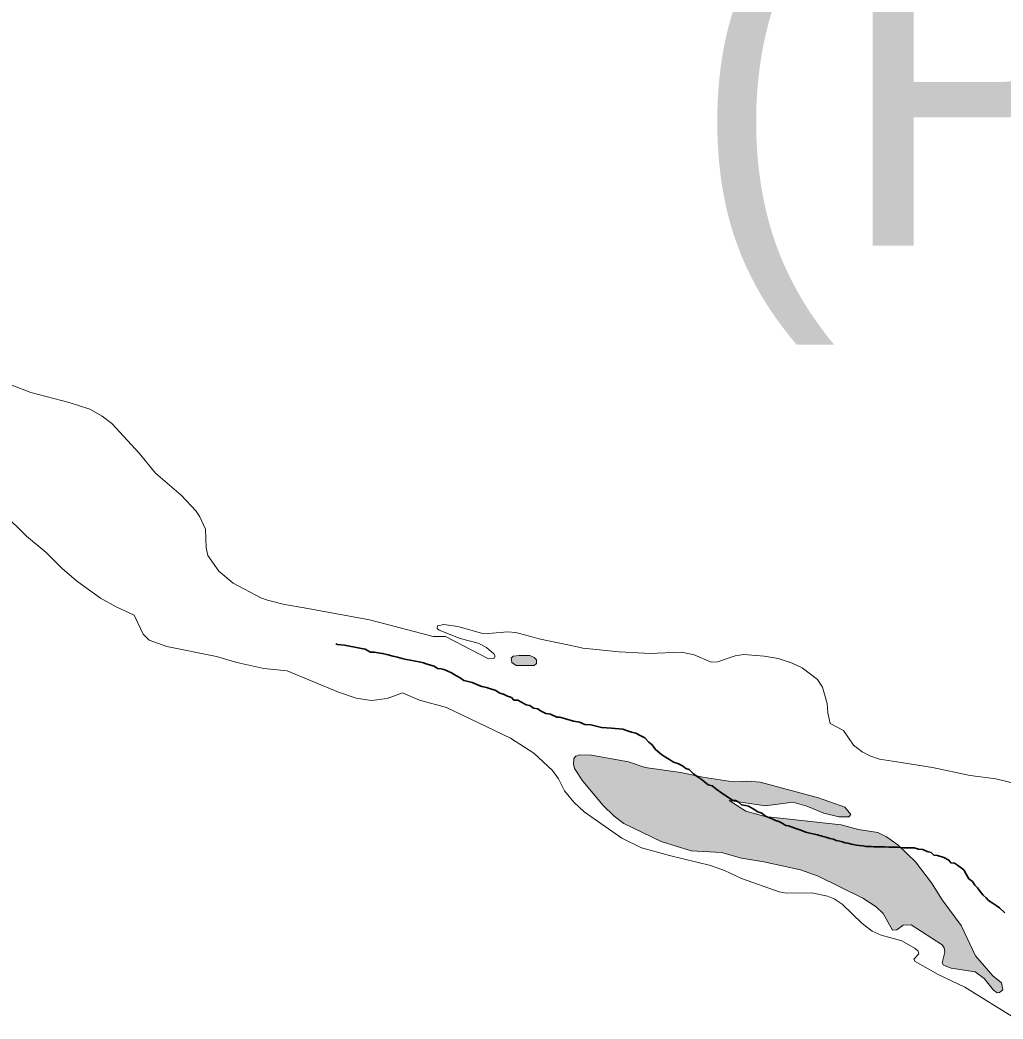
# Model space of a CAD drawing. Extents: x 553962 to 842807, y 8883888 to 9032388.
# Drawn here: x 598511 to 600005, y 8903176 to 8904694 of the extents above; entities that cross this region are included whole.
import ezdxf

# ---------------------------------------------------------------- set-up
doc = ezdxf.new("R2010")
doc.units = 0
doc.header["$LTSCALE"] = 160
doc.linetypes.add('LONG_DASH_SHORT_DASH', pattern=[9.9, 6, -1.2, 1.5, -1.2])
doc.layers.add('6', color=7, linetype='Continuous', lineweight=13)

msp = doc.modelspace()

# ---------------------------------------------------------------- hatches: boundary and pattern name
at = {"layer": '6'}
for points in [[(599286.2, 8903728.4), (599281.8, 8903728.4), (599276.3, 8903728.4), (599269.7, 8903728.4), (599260.8, 8903727.3), (599257.5, 8903724), (599258.6, 8903717.4), (599265.2, 8903713), (599275.2, 8903713), (599285.2, 8903713), (599292.9, 8903713), (599296.2, 8903716.3), (599296.2, 8903721.8), (599292.9, 8903725.1)], [(599872.2, 8903414.8), (599845.3, 8903440.4), (599827.8, 8903452.7), (599814.7, 8903459), (599785.5, 8903463.7), (599759.2, 8903470.9), (599643.5, 8903483.6), (599614.3, 8903491.9), (599589, 8903507.8), (599643.9, 8903499.8), (599685.5, 8903505.5), (599706.8, 8903499.2), (599732.8, 8903488.5), (599755.5, 8903482.9), (599770.8, 8903483.2), (599773.6, 8903486.8), (599764.9, 8903497.6), (599724.7, 8903511.9), (599636.2, 8903535.9), (599617.1, 8903537.1), (599595, 8903536.3), (599548.7, 8903543.2), (599515.5, 8903550.3), (599461.2, 8903558), (599436, 8903566.5), (599379.7, 8903576.7), (599361.5, 8903577.3), (599355.8, 8903575), (599352.9, 8903571.8), (599352.2, 8903563.1), (599353.7, 8903556.3), (599366.6, 8903537.1), (599397.7, 8903500.5), (599414.3, 8903484.3), (599429, 8903472.8), (599485.5, 8903445.8), (599531.2, 8903431.2), (599577.2, 8903428.8), (599607.9, 8903420.1), (599641.8, 8903414.6), (599697.2, 8903402.7), (599724.2, 8903392.8), (599792.1, 8903359.2), (599812.4, 8903346.4), (599822.9, 8903336.1), (599837.2, 8903310.8), (599843.8, 8903311.1), (599853.5, 8903318.2), (599865.2, 8903318.7), (599912.3, 8903288.4), (599915.4, 8903284.1), (599916.4, 8903277.2), (599912.7, 8903261.4), (599914.4, 8903257.8), (599926, 8903253.3), (599962.5, 8903247.3), (599976.5, 8903237.2), (599990.5, 8903219.8), (599996.3, 8903215.6), (599999.8, 8903216.2), (600004.8, 8903220), (600002.5, 8903231), (599989.4, 8903241.5), (599963.2, 8903271.7), (599941.5, 8903317.8), (599912.4, 8903357), (599896.5, 8903382.7)]]:
    msp.add_hatch(color=256, dxfattribs=at).paths.add_polyline_path(points)

# ---------------------------------------------------------------- linework, layer by layer
for points in [[(598499, 8904139.1), (598528.1, 8904128.1), (598586.2, 8904112.7), (598617.8, 8904102.3), (598636.2, 8904092), (598650.8, 8904080.9), (598692.5, 8904035.5), (598717.5, 8904005.4), (598756.2, 8903971.6), (598778.9, 8903947.3), (598784.6, 8903939.1), (598793.2, 8903920.1), (598794.2, 8903891.9), (598797, 8903880), (598813.4, 8903856.4), (598835.4, 8903837.9), (598877.2, 8903816), (598887.5, 8903812.1), (598913.4, 8903805.9), (598943.2, 8903800.5)], [(598521.6, 8903909.3), (598520.2, 8903910.4), (598487.1, 8903943.5)], [(600025.5, 8903175.8), (599946.9, 8903224.4), (599906.4, 8903243.4), (599871.3, 8903263.4), (599869.4, 8903266.8), (599877.3, 8903274.8), (599875.9, 8903278.8), (599871.6, 8903283), (599851.1, 8903294.4), (599820, 8903303.1), (599806.2, 8903309.5), (599791, 8903321), (599760.8, 8903350.4), (599748.3, 8903358.4), (599738.5, 8903362.4), (599714.7, 8903367.4), (599676, 8903367.3), (599664.8, 8903368.9), (599607.5, 8903389.2), (599581.8, 8903401.3), (599560.7, 8903409.3), (599498.5, 8903424.1), (599455.9, 8903436), (599426, 8903450.7), (599368.4, 8903490.7), (599353.1, 8903505.2), (599338.5, 8903522.4), (599329.6, 8903540.8), (599320.7, 8903553.3), (599292.1, 8903580), (599256.5, 8903602.8), (599159.5, 8903649.3), (599118.3, 8903660.4), (599092.6, 8903671.5), (599069.5, 8903662.7), (599045.5, 8903659.9), (599022.3, 8903663.4), (598995.4, 8903672.6), (598917.4, 8903704.8), (598881.7, 8903708.3), (598841, 8903717.8), (598809.8, 8903726.9), (598734.4, 8903741.9), (598707.6, 8903751.7), (598698.8, 8903760.7), (598685.1, 8903789.6), (598657.6, 8903802.3), (598633.9, 8903815.4), (598597.4, 8903841.9), (598575.4, 8903860.3), (598551.4, 8903884.8), (598521.6, 8903909.3)], [(598943.2, 8903800.5), (599042.3, 8903782.5), (599090.9, 8903769.9)], [(599090.9, 8903769.9), (599139.4, 8903757.2), (599157.8, 8903757.2), (599223.3, 8903723), (599231.2, 8903723.4), (599233.6, 8903727), (599231.3, 8903730.9), (599220.1, 8903740.6), (599207.5, 8903747.1), (599180.1, 8903754), (599148.2, 8903766.5), (599145.5, 8903769.4), (599145.8, 8903773.2), (599155.4, 8903775.3), (599176.5, 8903772.3), (599212.8, 8903762.2), (599223.8, 8903761.7), (599252, 8903764.3), (599265, 8903763.2), (599302.2, 8903753.1), (599353.6, 8903742.2)], [(599353.6, 8903742.2), (599366.7, 8903739.4), (599421.7, 8903734), (599459.7, 8903731.8)], [(599459.7, 8903731.8), (599467.6, 8903731.3), (599516.7, 8903733.3), (599536, 8903729.3), (599561.7, 8903717.9), (599571.1, 8903718.4), (599597.8, 8903727.6), (599611.2, 8903729.6), (599642.3, 8903727.4), (599663.4, 8903723.4), (599684.6, 8903716.6), (599699.9, 8903709.6), (599723.1, 8903691.5), (599730.6, 8903679.9), (599737.9, 8903655.1), (599738.6, 8903641.1), (599742.4, 8903625.1), (599762.5, 8903614.3), (599777.8, 8903592), (599791.2, 8903581.6), (599802.6, 8903575.6), (599817.3, 8903570.5), (599843.6, 8903566.5)], [(599843.6, 8903566.5), (599897.7, 8903558.2), (599897.7, 8903558.2), (599955.2, 8903545.7), (599994.1, 8903540.7), (600025.7, 8903533.3)]]:
    msp.add_lwpolyline(points, dxfattribs=at)
at = {"layer": '6', "linetype": 'LONG_DASH_SHORT_DASH', "lineweight": 35}
for points in [[(599070.9, 8903729.3), (599062.2, 8903731.3), (599058.2, 8903731.8), (599050, 8903733.3), (599043.9, 8903733.3), (599035.8, 8903737.9), (599027.6, 8903739.5), (599004.7, 8903744.1), (598994, 8903745.1), (598991.2, 8903745.9)], [(599523.3, 8903556.5), (599517.8, 8903560.6), (599511.1, 8903564.1), (599504.5, 8903566.2), (599498.4, 8903570.3), (599492.3, 8903573.8), (599486.2, 8903577.9), (599477, 8903585.6), (599471.9, 8903592.3), (599466.8, 8903596.3), (599460.7, 8903603), (599453.6, 8903606.6), (599447, 8903610.2), (599440.4, 8903611.7), (599435.8, 8903613.2), (599427.2, 8903616.3), (599410.3, 8903617.8), (599395.1, 8903618.8), (599378.8, 8903622.9), (599369.6, 8903623.4), (599361.5, 8903627), (599352.3, 8903628.6), (599338.6, 8903632.6), (599331.5, 8903634.7), (599326.9, 8903634.7), (599317.7, 8903639.3), (599310.6, 8903640.3), (599302.5, 8903643.9), (599298.4, 8903647), (599291.8, 8903648), (599286.2, 8903652.1), (599280.6, 8903653.1), (599273.5, 8903657.2), (599267.8, 8903660.2), (599261.7, 8903660.2), (599258.2, 8903664.3), (599252.1, 8903666.4), (599246, 8903669.4), (599240.4, 8903671), (599233.2, 8903675.6), (599227.6, 8903677.1), (599220, 8903679.7), (599213.4, 8903681.2), (599209.3, 8903682.7), (599198.6, 8903687.3), (599192.5, 8903688.9), (599185.9, 8903690.4), (599180.3, 8903694.5), (599173.7, 8903697.6), (599167.1, 8903701.7), (599160.5, 8903704.7), (599155.4, 8903706.8), (599151.3, 8903707.8), (599145.7, 8903708.3), (599140.6, 8903711.9), (599135, 8903713.4), (599128.4, 8903715.5), (599124.3, 8903717), (599117.7, 8903718.5), (599107, 8903720.6), (599096.3, 8903722.6), (599092.3, 8903723.6), (599085.1, 8903725.7), (599078, 8903727.2), (599070.9, 8903729.3)], [(599729.5, 8903453.7), (599722.9, 8903455.8), (599716.3, 8903457.3), (599711.7, 8903458.3), (599705.6, 8903459.8), (599696.4, 8903463.4), (599690.3, 8903465.5), (599683.2, 8903468), (599679.1, 8903469.6), (599675, 8903470.1), (599668.4, 8903473.7), (599664.3, 8903475.7), (599659.2, 8903477.7), (599655.2, 8903479.3), (599649.1, 8903481.8), (599644, 8903483.9), (599638.4, 8903488.5), (599632.3, 8903490.5), (599625.2, 8903495.1), (599618.5, 8903499.2), (599613.5, 8903500.2), (599607.8, 8903501.3), (599602.8, 8903505.9), (599598.7, 8903507.9), (599594.6, 8903507.9), (599586.5, 8903513.5), (599580.9, 8903517.1), (599575.8, 8903520.7), (599570.2, 8903524.8), (599563.1, 8903530.4), (599557, 8903531.9), (599551.3, 8903536), (599546.3, 8903540.1), (599540.2, 8903544.2), (599534.6, 8903548.3), (599528.4, 8903554.9), (599523.3, 8903556.5)], [(600007.9, 8903337.2), (599999.8, 8903344.8), (599994.7, 8903348.4), (599988.6, 8903352.5), (599983, 8903356.1), (599979.4, 8903360.2), (599974.8, 8903363.8), (599971.8, 8903367.8), (599966.2, 8903375), (599962.1, 8903379.1), (599958.5, 8903384.7), (599952.9, 8903388.8), (599948.8, 8903395.9), (599945.3, 8903402.6), (599935.6, 8903409.8), (599931.5, 8903412.8), (599925.9, 8903413.3), (599922.9, 8903417.4), (599915.2, 8903421), (599905.6, 8903424.1), (599900, 8903424.6), (599895.9, 8903428.7), (599889.8, 8903430.2), (599883.2, 8903433.3), (599876.6, 8903433.8), (599870, 8903435.8), (599864.9, 8903435.8), (599860.8, 8903435.8), (599853.7, 8903435.8), (599844.5, 8903436.8), (599837.4, 8903436.8), (599831.3, 8903436.8), (599825.2, 8903437.4), (599821.1, 8903437.4), (599815, 8903437.4), (599808.9, 8903437.4), (599804.8, 8903437.9), (599800.7, 8903437.9), (599796.7, 8903437.9), (599792.6, 8903438.9), (599786.5, 8903439.4), (599782.4, 8903439.9), (599774.8, 8903441.4), (599769.2, 8903443), (599765.1, 8903443.5), (599761.1, 8903445), (599757, 8903446.1), (599751.4, 8903447.1), (599747.3, 8903449.1), (599741.7, 8903450.1), (599735.6, 8903452.2), (599729.5, 8903453.7)]]:
    msp.add_lwpolyline(points, dxfattribs=at)
at = {"layer": '6'}
for points in [[(599286.2, 8903728.4), (599281.8, 8903728.4), (599276.3, 8903728.4), (599269.7, 8903728.4), (599260.8, 8903727.3), (599257.5, 8903724), (599258.6, 8903717.4), (599265.2, 8903713), (599275.2, 8903713), (599285.2, 8903713), (599292.9, 8903713), (599296.2, 8903716.3), (599296.2, 8903721.8), (599292.9, 8903725.1)], [(599872.2, 8903414.8), (599845.3, 8903440.4), (599827.8, 8903452.7), (599814.7, 8903459), (599785.5, 8903463.7), (599759.2, 8903470.9), (599643.5, 8903483.6), (599614.3, 8903491.9), (599589, 8903507.8), (599643.9, 8903499.8), (599685.5, 8903505.5), (599706.8, 8903499.2), (599732.8, 8903488.5), (599755.5, 8903482.9), (599770.8, 8903483.2), (599773.6, 8903486.8), (599764.9, 8903497.6), (599724.7, 8903511.9), (599636.2, 8903535.9), (599617.1, 8903537.1), (599595, 8903536.3), (599548.7, 8903543.2), (599515.5, 8903550.3), (599461.2, 8903558), (599436, 8903566.5), (599379.7, 8903576.7), (599361.5, 8903577.3), (599355.8, 8903575), (599352.9, 8903571.8), (599352.2, 8903563.1), (599353.7, 8903556.3), (599366.6, 8903537.1), (599397.7, 8903500.5), (599414.3, 8903484.3), (599429, 8903472.8), (599485.5, 8903445.8), (599531.2, 8903431.2), (599577.2, 8903428.8), (599607.9, 8903420.1), (599641.8, 8903414.6), (599697.2, 8903402.7), (599724.2, 8903392.8), (599792.1, 8903359.2), (599812.4, 8903346.4), (599822.9, 8903336.1), (599837.2, 8903310.8), (599843.8, 8903311.1), (599853.5, 8903318.2), (599865.2, 8903318.7), (599912.3, 8903288.4), (599915.4, 8903284.1), (599916.4, 8903277.2), (599912.7, 8903261.4), (599914.4, 8903257.8), (599926, 8903253.3), (599962.5, 8903247.3), (599976.5, 8903237.2), (599990.5, 8903219.8), (599996.3, 8903215.6), (599999.8, 8903216.2), (600004.8, 8903220), (600002.5, 8903231), (599989.4, 8903241.5), (599963.2, 8903271.7), (599941.5, 8903317.8), (599912.4, 8903357), (599896.5, 8903382.7)]]:
    msp.add_lwpolyline(points, close=True, dxfattribs=at)

# ---------------------------------------------------------------- texts
msp.add_text('(PÃO DE AÇUCAR)', height=500, dxfattribs=at).set_placement((599529.4, 8904351.2))

doc.saveas('drawing.dxf')
